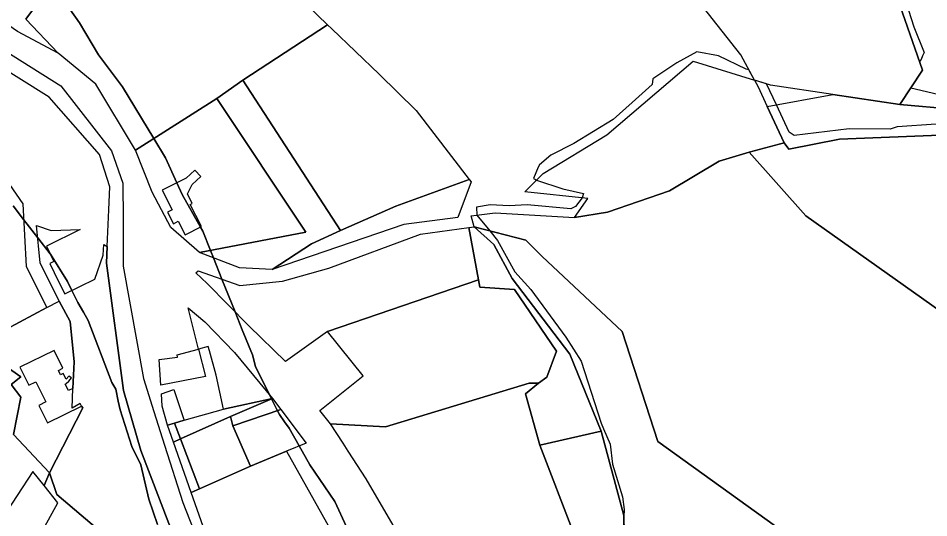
# Model space of a CAD drawing. Extents: x -477304 to -465429, y -1159113 to -1149210.
# Drawn here: x -474661.4 to -474323.2, y -1154925.4 to -1154739.9 of the extents above; entities that cross this region are included whole.
import ezdxf

# ---------------------------------------------------------------- set-up
doc = ezdxf.new("R2010")
doc.units = 0
for name, color, linetype in [('BPEJ_s', 7, 'Continuous'), ('orna_s', 7, 'Continuous'), ('PUPFL_s', 7, 'Continuous'), ('trav_porost_s', 7, 'Continuous'), ('voda_s', 7, 'Continuous'), ('zahrada_s', 7, 'Continuous')]:
    doc.layers.add(name, color=color, linetype=linetype)

msp = doc.modelspace()

# ---------------------------------------------------------------- linework, layer by layer
at = {"layer": 'BPEJ_s'}
for points in [[(-474646.44, -1154730.55), (-474638.57, -1154741.61), (-474631.55, -1154753.52), (-474622.62, -1154765.42), (-474611.02, -1154784.6), (-474606.68, -1154791.79), (-474602.48, -1154801.06), (-474600.51, -1154805.4), (-474593.71, -1154817.49), (-474592.85, -1154819.01), (-474589.98, -1154826.18), (-474588.86, -1154828.96), (-474585.72, -1154836.79), (-474580.82, -1154849), (-474578.18, -1154855.58), (-474574.35, -1154864.94), (-474573.29, -1154869.19), (-474567.88, -1154880.01), (-474567.27, -1154881.24), (-474567.24, -1154881.3), (-474565.06, -1154885.65), (-474564.36, -1154887.05), (-474562.41, -1154889.81), (-474560.75, -1154892.16), (-474557.04, -1154898.75), (-474553.09, -1154905.77), (-474543.74, -1154919.37), (-474539.48, -1154928.73)], [(-474564.36, -1154887.05), (-474565.06, -1154885.65), (-474567.24, -1154881.3), (-474567.27, -1154881.24), (-474567.88, -1154880.01), (-474573.29, -1154869.19), (-474574.35, -1154864.94), (-474578.18, -1154855.58), (-474580.82, -1154849), (-474585.72, -1154836.79), (-474588.86, -1154828.96), (-474589.98, -1154826.18), (-474592.85, -1154819.01), (-474593.71, -1154817.49), (-474600.51, -1154805.4), (-474602.48, -1154801.06), (-474606.68, -1154791.79), (-474611.02, -1154784.6), (-474622.62, -1154765.42), (-474631.55, -1154753.52), (-474638.57, -1154741.61), (-474646.44, -1154730.55)], [(-474333.65, -1154727.57), (-474328.76, -1154743.1), (-474324.93, -1154752.67), (-474325.47, -1154753.96), (-474326, -1154755.22), (-474326.64, -1154756.04), (-474325.53, -1154759.22), (-474329.87, -1154765.8), (-474317.73, -1154768.59)], [(-474333.65, -1154727.57), (-474328.76, -1154743.1), (-474324.93, -1154752.67), (-474325.47, -1154753.96), (-474326, -1154755.22), (-474326.64, -1154756.04), (-474325.53, -1154759.22), (-474329.87, -1154765.8), (-474317.73, -1154768.59)], [(-474390.57, -1154758.96), (-474391.06, -1154758.83), (-474401.27, -1154753.94), (-474409.35, -1154752.45), (-474416.79, -1154756.49), (-474425.72, -1154762.45), (-474425.93, -1154764.57), (-474433.38, -1154771.26), (-474440.39, -1154777.54), (-474455.07, -1154786.48), (-474463.57, -1154790.73), (-474467.82, -1154794.34), (-474468.21, -1154795.28), (-474469.95, -1154799.45), (-474469.31, -1154799.87), (-474468.87, -1154800.02), (-474459.1, -1154803.27), (-474451.45, -1154804.97), (-474451.86, -1154806.62), (-474451.87, -1154806.68), (-474454.43, -1154809.87), (-474456.13, -1154810.72), (-474472.29, -1154809.23), (-474479.09, -1154809.65), (-474486.11, -1154809.23), (-474491.21, -1154810.08), (-474491, -1154813.03), (-474486.2, -1154818.92), (-474483.35, -1154822.41), (-474476.97, -1154834.11), (-474471.01, -1154840.7), (-474458.04, -1154858.35), (-474452.3, -1154867.28), (-474444.86, -1154890.24), (-474443.95, -1154892.34), (-474441.46, -1154898.11), (-474440.61, -1154905.55), (-474436.99, -1154917.67), (-474436.35, -1154922.35), (-474436.47, -1154925.1), (-474436.78, -1154932.56)], [(-474320.46, -1154779.25), (-474334.92, -1154780.31), (-474337.48, -1154781.16), (-474352.79, -1154780.95), (-474373.2, -1154783.5), (-474374.99, -1154782.29), (-474379.78, -1154772.1), (-474383.45, -1154764.29), (-474387.91, -1154762.92), (-474389.97, -1154759.12), (-474390.57, -1154758.96), (-474391.06, -1154758.83), (-474401.27, -1154753.94), (-474409.35, -1154752.45), (-474416.79, -1154756.49), (-474425.72, -1154762.45), (-474425.93, -1154764.57), (-474433.38, -1154771.26), (-474440.39, -1154777.54), (-474455.07, -1154786.48), (-474463.57, -1154790.73), (-474467.82, -1154794.34), (-474468.21, -1154795.28), (-474469.95, -1154799.45), (-474469.31, -1154799.87), (-474468.87, -1154800.02), (-474459.1, -1154803.27), (-474451.45, -1154804.97), (-474451.86, -1154806.62), (-474451.87, -1154806.68), (-474454.43, -1154809.87), (-474456.13, -1154810.72), (-474472.29, -1154809.23), (-474479.09, -1154809.65), (-474486.11, -1154809.23), (-474491.21, -1154810.08), (-474491, -1154813.03), (-474486.2, -1154818.92), (-474483.35, -1154822.41), (-474476.97, -1154834.11), (-474471.01, -1154840.7), (-474458.04, -1154858.35), (-474452.3, -1154867.28), (-474444.86, -1154890.24), (-474443.95, -1154892.34), (-474441.46, -1154898.11), (-474440.61, -1154905.55), (-474436.99, -1154917.67), (-474436.35, -1154922.35), (-474436.47, -1154925.1), (-474436.78, -1154932.56)], [(-474320.46, -1154779.25), (-474334.92, -1154780.31), (-474337.48, -1154781.16), (-474352.79, -1154780.95), (-474373.2, -1154783.5), (-474374.99, -1154782.29), (-474379.78, -1154772.1), (-474383.45, -1154764.29), (-474387.91, -1154762.92), (-474389.97, -1154759.12), (-474390.57, -1154758.96)], [(-474623.48, -1154885.35), (-474624.19, -1154882.12), (-474625.17, -1154877.7), (-474626.66, -1154875.15), (-474635.38, -1154852.18), (-474637.18, -1154849.03), (-474639.21, -1154845.49), (-474641.42, -1154841), (-474643.04, -1154837.72), (-474649.42, -1154827.51), (-474649.47, -1154827.45), (-474654.12, -1154821.44), (-474659.35, -1154814.68), (-474663.24, -1154809.65)], [(-474663.24, -1154809.65), (-474659.35, -1154814.68), (-474654.12, -1154821.44), (-474649.47, -1154827.45), (-474649.42, -1154827.51), (-474643.04, -1154837.72), (-474641.42, -1154841), (-474639.21, -1154845.49), (-474637.18, -1154849.03), (-474635.38, -1154852.18), (-474626.66, -1154875.15), (-474625.17, -1154877.7), (-474624.19, -1154882.12), (-474623.48, -1154885.35), (-474619.22, -1154898.96), (-474615.82, -1154905.77), (-474612.84, -1154918.52), (-474609.65, -1154927.88)], [(-474609.65, -1154927.88), (-474612.84, -1154918.52), (-474615.82, -1154905.77), (-474619.22, -1154898.96), (-474623.48, -1154885.35)], [(-474539.48, -1154928.73), (-474543.74, -1154919.37), (-474553.09, -1154905.77), (-474557.04, -1154898.75), (-474560.75, -1154892.16), (-474562.41, -1154889.81), (-474564.36, -1154887.05)]]:
    msp.add_lwpolyline(points, dxfattribs=at)
at = {"layer": 'orna_s'}
for points in [[(-474541.68, -1154818.78), (-474577.98, -1154762.93), (-474546.55, -1154742.45), (-474544.93, -1154743.93), (-474527.32, -1154760.69), (-474513.56, -1154774.25), (-474493.86, -1154799.79), (-474521.14, -1154809.72)], [(-474677.79, -1154855.79), (-474671.22, -1154858.22), (-474679.78, -1154862.77), (-474690.62, -1154845.72), (-474719.81, -1154820.92), (-474690.2, -1154782.99), (-474674.6, -1154793.18), (-474667.1, -1154798.07), (-474659.66, -1154808.84), (-474658.42, -1154832.14), (-474650.7, -1154847.35), (-474671.22, -1154858.22), (-474668.1, -1154849.78), (-474674.67, -1154847.35)], [(-474687.87, -1154977.29), (-474692.86, -1154992.67), (-474719.48, -1154969.25), (-474708.14, -1154958.76), (-474723.44, -1154941.32), (-474742.29, -1154924.01), (-474772.48, -1154892.59), (-474719.81, -1154820.92), (-474690.62, -1154845.72), (-474679.78, -1154862.77), (-474676, -1154862.15), (-474660.34, -1154873.14), (-474663.95, -1154875.98), (-474660.4, -1154880.59), (-474663.12, -1154894.48), (-474649.77, -1154908.73), (-474651.74, -1154913.48), (-474656, -1154908.19), (-474673.54, -1154934.94), (-474667.68, -1154940.31), (-474670.92, -1154947.18), (-474683.83, -1154962.75)], [(-474598.31, -1154847.51), (-474592.06, -1154852.66), (-474580.98, -1154864.09), (-474566.93, -1154881.17), (-474585.16, -1154885.06), (-474587.91, -1154872.52), (-474590.31, -1154863.39), (-474590.76, -1154861.79), (-474594.42, -1154862.76)], [(-474602.35, -1154864.87), (-474594.42, -1154862.76), (-474591.83, -1154872.94), (-474608.41, -1154876.12), (-474609.01, -1154866.68), (-474602.26, -1154865.78)], [(-474566.93, -1154881.17), (-474582.58, -1154887.85), (-474601.11, -1154896.14), (-474603.37, -1154890.25), (-474599.73, -1154889.21), (-474585.16, -1154885.06)]]:
    msp.add_lwpolyline(points, close=True, dxfattribs=at)
msp.add_lwpolyline([(-474671.22, -1154858.22), (-474650.7, -1154847.35), (-474646.16, -1154844.95), (-474642.09, -1154852.57), (-474640.61, -1154867.47), (-474641.1, -1154877.42), (-474642.71, -1154878.21), (-474643.93, -1154875.74), (-474643.51, -1154875.58), (-474642.56, -1154874.72), (-474641.63, -1154873.5), (-474642.58, -1154872.77), (-474643.59, -1154873.95), (-474644.64, -1154871.82), (-474645.62, -1154872.31), (-474646.42, -1154870.69), (-474644.8, -1154869.9), (-474648.06, -1154863.29), (-474660.71, -1154869.52), (-474657.44, -1154876.16), (-474654.84, -1154874.88), (-474651.12, -1154882.41), (-474653.72, -1154883.69), (-474650.54, -1154890.15), (-474637.89, -1154883.92), (-474637.39, -1154884.58), (-474649.77, -1154908.73), (-474663.12, -1154894.48), (-474660.4, -1154880.59), (-474663.95, -1154875.98), (-474660.34, -1154873.14), (-474676, -1154862.15)], dxfattribs=at)
at = {"layer": 'PUPFL_s'}
msp.add_lwpolyline([(-474314.26, -1154773.75), (-474333.95, -1154771.98), (-474325.53, -1154759.22), (-474336.7, -1154727.23)], dxfattribs=at)
for points in [[(-474442.72, -1154783.21), (-474410.7, -1154755.89), (-474387.91, -1154762.92), (-474386.7, -1154765.15), (-474383.15, -1154772.71), (-474376.84, -1154786.16), (-474389.88, -1154789.65), (-474401.02, -1154792.98), (-474419.5, -1154804.03), (-474442.51, -1154811.97), (-474454.76, -1154813.98), (-474449.84, -1154806.84), (-474473.19, -1154804.35), (-474466.41, -1154797.55)], [(-474383.15, -1154772.71), (-474358.82, -1154768.29), (-474333.95, -1154771.98), (-474314.26, -1154773.75), (-474315.97, -1154783.22), (-474356.36, -1154784.82), (-474375.12, -1154788.52), (-474376.84, -1154786.16)], [(-474226.51, -1154811.13), (-474240.72, -1154830.19), (-474251.42, -1154840.56), (-474260.03, -1154845.61), (-474271.08, -1154856.86), (-474288.93, -1154870.04), (-474368.88, -1154813.26), (-474389.88, -1154789.65), (-474376.84, -1154786.16), (-474375.12, -1154788.52), (-474356.36, -1154784.82), (-474315.97, -1154783.22), (-474294.09, -1154787.08), (-474272.8, -1154788.07), (-474243.8, -1154787.71), (-474224.84, -1154785.28), (-474213.57, -1154783.74), (-474220.92, -1154798.92)], [(-474401.02, -1154792.98), (-474389.88, -1154789.65), (-474368.88, -1154813.26), (-474288.93, -1154870.04), (-474151.26, -1154918.1), (-474196.87, -1155060.27), (-474423.82, -1154897.05), (-474437.12, -1154856.24), (-474466.83, -1154828.36), (-474472.89, -1154822.37), (-474492.08, -1154817.4), (-474493.19, -1154813.28), (-474484.24, -1154812.22), (-474454.76, -1154813.98), (-474442.51, -1154811.97), (-474419.5, -1154804.03)], [(-474456.47, -1154864.64), (-474444.82, -1154893.23), (-474467.62, -1154898.45), (-474472.98, -1154879.42), (-474468.1, -1154875.48), (-474464.99, -1154873.25), (-474461.41, -1154863.6), (-474477.02, -1154840.64), (-474489.89, -1154839.81), (-474490.4, -1154837.09), (-474493.97, -1154817.66), (-474492.08, -1154817.4), (-474484.7, -1154823.93), (-474477.92, -1154836.55)], [(-474436.48, -1154924.53), (-474444.82, -1154893.23), (-474456.47, -1154864.64), (-474477.92, -1154836.55), (-474484.7, -1154823.93), (-474492.08, -1154817.4), (-474472.89, -1154822.37), (-474466.83, -1154828.36), (-474437.12, -1154856.24), (-474423.82, -1154897.05), (-474196.87, -1155060.27), (-474201.31, -1155074.1), (-474255.55, -1155070.01), (-474304.79, -1155064.57), (-474345.32, -1155059.02), (-474389.27, -1155021.62), (-474408.45, -1155002.52), (-474423.87, -1154975.99), (-474435.93, -1154948.81), (-474436.08, -1154942.31), (-474436.19, -1154937.53)], [(-474454.86, -1154931.57), (-474467.62, -1154898.45), (-474444.82, -1154893.23), (-474436.48, -1154924.53), (-474436.19, -1154937.53), (-474487.36, -1154971.11), (-474489.87, -1154966.34), (-474462.95, -1154942.12)]]:
    msp.add_lwpolyline(points, close=True, dxfattribs=at)
at = {"layer": 'trav_porost_s'}
for points in [[(-474577.98, -1154762.93), (-474587.6, -1154769.75), (-474617.78, -1154788.89), (-474632.51, -1154764.4), (-474646.53, -1154752.94), (-474658.54, -1154740.25), (-474640.74, -1154716.19), (-474634.91, -1154708.32), (-474618.83, -1154693.22), (-474610.01, -1154687.78), (-474606.68, -1154685.72), (-474605.15, -1154684.77), (-474579.09, -1154710.9), (-474553.94, -1154735.28), (-474546.55, -1154742.45)], [(-474413.77, -1154727.01), (-474391.84, -1154702.66), (-474387.86, -1154698.83), (-474377.76, -1154704.5), (-474364.22, -1154712.1), (-474358.14, -1154706.45), (-474336.7, -1154727.23), (-474325.53, -1154759.22), (-474333.95, -1154771.98), (-474358.82, -1154768.29), (-474382, -1154764.74), (-474387.91, -1154762.92), (-474393.02, -1154753.48)], [(-474686.45, -1154727.73), (-474653.84, -1154701.88), (-474640.74, -1154716.19), (-474658.54, -1154740.25), (-474646.53, -1154752.94), (-474661.68, -1154744.91)], [(-474587.6, -1154769.75), (-474577.98, -1154762.93), (-474541.68, -1154818.78), (-474552.5, -1154823.74), (-474567.08, -1154833.17), (-474579.2, -1154832.67), (-474594.07, -1154826.96), (-474554.49, -1154819.43)], [(-474587.6, -1154769.75), (-474554.49, -1154819.43), (-474594.07, -1154826.96), (-474604.67, -1154817.65), (-474611.64, -1154804.51), (-474617.78, -1154788.89)], [(-474603.74, -1154816.22), (-474602, -1154815.33), (-474599.41, -1154820.4), (-474593.27, -1154817.26), (-474597.45, -1154809.08), (-474596.72, -1154808.71), (-474598.55, -1154805.13), (-474596.71, -1154801.72), (-474593.53, -1154798.68), (-474595.8, -1154796.31), (-474598.98, -1154799.35), (-474601.74, -1154800.68), (-474607.89, -1154803.82), (-474604.19, -1154811.04), (-474605.93, -1154811.93)], [(-474518.19, -1154816.58), (-474567.08, -1154833.17), (-474552.5, -1154823.74), (-474541.68, -1154818.78), (-474521.14, -1154809.72), (-474493.86, -1154799.79), (-474493.15, -1154800.71), (-474498.13, -1154813.93)], [(-474591.24, -1154838.38), (-474595.46, -1154834.53), (-474594.59, -1154833.69), (-474579.09, -1154839.11), (-474563.17, -1154837.58), (-474545.95, -1154832.68), (-474511.93, -1154820.1), (-474493.97, -1154817.66), (-474490.4, -1154837.09), (-474546.56, -1154856.2), (-474562.1, -1154867.34), (-474575.64, -1154854.29)], [(-474471.63, -1154875.43), (-474524.94, -1154891.7), (-474545.33, -1154890.58), (-474549.35, -1154885.54), (-474533.27, -1154872.67), (-474546.56, -1154856.2), (-474490.4, -1154837.09), (-474489.89, -1154839.81), (-474477.02, -1154840.64), (-474461.41, -1154863.6), (-474464.99, -1154873.25), (-474468.1, -1154875.48)], [(-474471.63, -1154875.43), (-474468.1, -1154875.48), (-474472.98, -1154879.42), (-474467.62, -1154898.45), (-474454.86, -1154931.57), (-474462.95, -1154942.12), (-474489.87, -1154966.34), (-474510.24, -1154948.53), (-474514.88, -1154940.67), (-474520.43, -1154931.09), (-474532.08, -1154910.96), (-474538.77, -1154900.7), (-474540.66, -1154897.76), (-474545.33, -1154890.58), (-474524.94, -1154891.7)], [(-474583.78, -1154955.28), (-474585.68, -1154941.61), (-474591.13, -1154932.86), (-474597.09, -1154916.02), (-474593.99, -1154914.66), (-474575.08, -1154906.29), (-474561.75, -1154900.72), (-474535.48, -1154947.42), (-474572.91, -1154967.39), (-474576.61, -1154969.37)], [(-474618.63, -1155025.23), (-474648.47, -1155023.04), (-474676.41, -1155019.2), (-474699.16, -1155020.03), (-474703.65, -1155014.86), (-474690.83, -1154994.46), (-474679.13, -1154969.99), (-474664.2, -1154943.5), (-474661.19, -1154946.26), (-474646.66, -1154919.8), (-474651.74, -1154913.48), (-474649.77, -1154908.73), (-474646.99, -1154916.71), (-474623.3, -1154936.98), (-474617.63, -1154976.46), (-474596.95, -1154997.68), (-474586.14, -1155021.56), (-474583.66, -1155032.79)]]:
    msp.add_lwpolyline(points, close=True, dxfattribs=at)
msp.add_lwpolyline([(-474623.3, -1154936.98), (-474646.99, -1154916.71), (-474649.77, -1154908.73), (-474637.39, -1154884.58), (-474637.89, -1154883.92), (-474638.34, -1154883.01), (-474641.32, -1154884.67), (-474641.1, -1154877.42), (-474640.61, -1154867.47), (-474642.09, -1154852.57), (-474646.16, -1154844.95), (-474653.25, -1154830.73), (-474654.55, -1154816.84), (-474649.18, -1154818.79), (-474638.39, -1154818.44), (-474650.89, -1154824.54), (-474648.08, -1154830.29), (-474649.66, -1154831.06), (-474646.39, -1154837.63), (-474644.07, -1154842.29), (-474632.9, -1154836.84), (-474629.8, -1154827.95), (-474629.56, -1154823.93), (-474628.31, -1154824.71), (-474628.59, -1154830.88), (-474622.32, -1154878.17), (-474615.77, -1154900.39), (-474594.44, -1154956.19)], dxfattribs=at)
at = {"layer": 'voda_s'}
for points in [[(-474704.11, -1154728.19), (-474645.53, -1154765.02), (-474626.69, -1154789.17), (-474622.48, -1154801.22), (-474622.42, -1154814.7), (-474622.36, -1154826.48), (-474622.33, -1154831.94), (-474614.8, -1154873.75), (-474611.04, -1154885.99), (-474607.04, -1154898.47), (-474600.23, -1154919.72), (-474585.53, -1154957.25)], [(-474594.44, -1154956.19), (-474615.77, -1154900.39), (-474622.32, -1154878.17), (-474628.59, -1154830.88), (-474628.31, -1154824.71), (-474627.68, -1154811.08), (-474627.29, -1154802.57), (-474631.19, -1154790.57), (-474649.92, -1154769.23), (-474705.33, -1154734.59)]]:
    msp.add_lwpolyline(points, dxfattribs=at)
at = {"layer": 'zahrada_s'}
for points in [[(-474600.1, -1154888.14), (-474599.73, -1154889.21), (-474603.37, -1154890.25), (-474605.96, -1154890.99), (-474607.92, -1154883.93), (-474608.21, -1154879.35), (-474603.6, -1154877.79)], [(-474563.85, -1154885.24), (-474581.72, -1154891.31), (-474582.58, -1154887.85), (-474566.93, -1154881.17)], [(-474575.08, -1154906.29), (-474581.72, -1154891.31), (-474563.85, -1154885.24), (-474554.46, -1154897.67), (-474561.75, -1154900.72)], [(-474575.08, -1154906.29), (-474593.99, -1154914.66), (-474601.11, -1154896.14), (-474582.58, -1154887.85), (-474581.72, -1154891.31)], [(-474603.72, -1154897.29), (-474605.96, -1154890.99), (-474603.37, -1154890.25), (-474601.11, -1154896.14)], [(-474603.72, -1154897.29), (-474601.11, -1154896.14), (-474593.99, -1154914.66), (-474597.09, -1154916.02)]]:
    msp.add_lwpolyline(points, close=True, dxfattribs=at)

doc.saveas('drawing.dxf')
